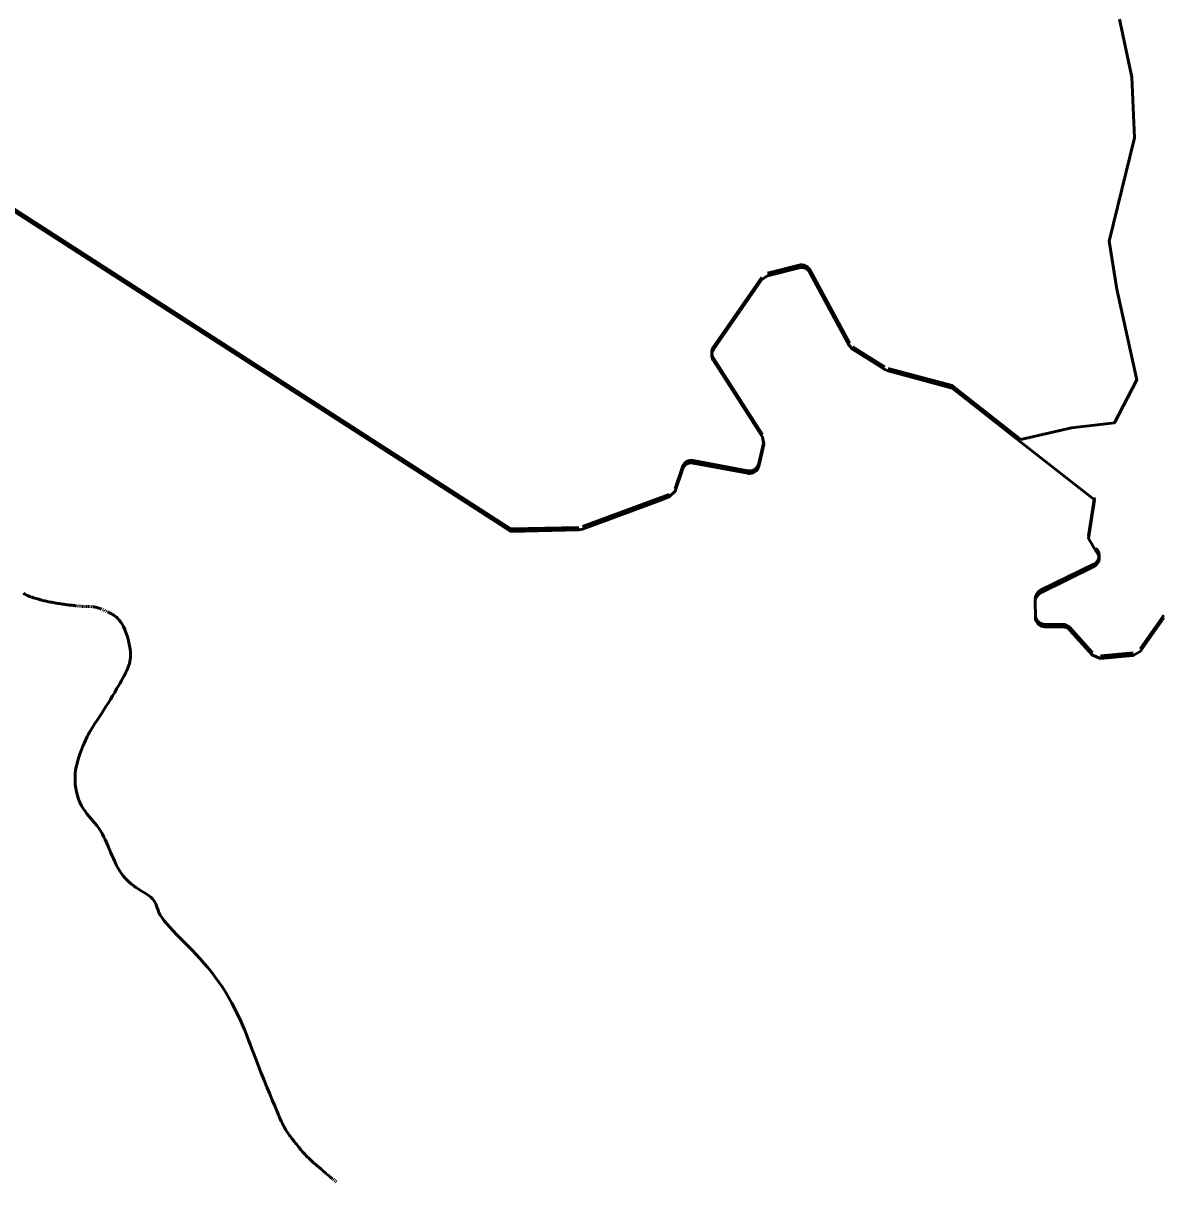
# Model space of a CAD drawing. Extents: x 553962 to 842807, y 8883888 to 9032388.
# Drawn here: x 811862 to 813048, y 9016263 to 9017467 of the extents above; entities that cross this region are included whole.
import ezdxf

# ---------------------------------------------------------------- set-up
doc = ezdxf.new("R2010")
doc.units = 0
doc.header["$LTSCALE"] = 200
for name, color, linetype, lineweight in [('24', 7, 'Continuous', 25), ('28', 7, 'Continuous', 53), ('29', 7, 'Continuous', 53)]:
    doc.layers.add(name, color=color, linetype=linetype, lineweight=lineweight)

msp = doc.modelspace()

# ---------------------------------------------------------------- linework, layer by layer
at = {"layer": '24', "lineweight": 53}
for p, q in [((811919.3, 9016861.3), (811918.4, 9016861.4)), ((811921, 9016861.2), (811920.2, 9016861.2)), ((811922.5, 9016861.1), (811921.8, 9016861.1)), ((811923.9, 9016861), (811923.2, 9016861)), ((811925.2, 9016861), (811924.6, 9016861)), ((811926.4, 9016861), (811925.8, 9016861)), ((811927.5, 9016861), (811926.9, 9016861)), ((811928.7, 9016860.9), (811928.1, 9016860.9)), ((811930.1, 9016860.9), (811929.4, 9016860.9)), ((811931.6, 9016860.8), (811930.8, 9016860.8)), ((811933.4, 9016860.6), (811932.5, 9016860.7)), ((811945.1, 9016857.3), (811944.2, 9016857.7)), ((811946.8, 9016856.5), (811946, 9016856.9)), ((811948.6, 9016855.7), (811947.7, 9016856.1)), ((812184.8, 9016264.7), (812184.1, 9016265.3)), ((812186.1, 9016263.7), (812185.5, 9016264.2)), ((812187.6, 9016262.7), (812186.8, 9016263.2))]:
    msp.add_line(p, q, dxfattribs=at)
for points in [[(811863.9, 9016873.5), (811863, 9016874), (811862.2, 9016874.6)], [(811917.4, 9016861.5), (811916.3, 9016861.6), (811915.2, 9016861.8), (811914, 9016861.9), (811912.8, 9016862.1), (811911.5, 9016862.2), (811910.1, 9016862.4), (811908.7, 9016862.5), (811907.2, 9016862.7), (811905.6, 9016862.9), (811904.1, 9016863.1), (811902.5, 9016863.3), (811900.9, 9016863.6), (811899.3, 9016863.8), (811897.7, 9016864.1), (811896, 9016864.3), (811894.4, 9016864.6), (811892.9, 9016864.9), (811891.3, 9016865.2), (811889.9, 9016865.5), (811888.4, 9016865.8), (811887.1, 9016866), (811885.8, 9016866.3), (811884.5, 9016866.6), (811883.2, 9016866.9), (811882, 9016867.2), (811880.8, 9016867.6), (811879.5, 9016867.9), (811878.1, 9016868.3), (811876.7, 9016868.7), (811875.3, 9016869.1), (811873.9, 9016869.5), (811872.4, 9016869.9), (811871, 9016870.4), (811869.6, 9016870.9), (811868.3, 9016871.4), (811867, 9016871.9), (811865.9, 9016872.4), (811864.8, 9016872.9), (811863.9, 9016873.5)], [(811943.3, 9016858.1), (811942.4, 9016858.5), (811941.4, 9016858.9), (811940.5, 9016859.2), (811939.5, 9016859.5), (811938.5, 9016859.8), (811937.5, 9016860), (811936.4, 9016860.2), (811935.4, 9016860.4), (811934.4, 9016860.5)], [(811966.7, 9016788.7), (811967.8, 9016790.7), (811968.7, 9016792.6), (811969.6, 9016794.4), (811970.4, 9016796.2), (811971.1, 9016797.9), (811971.8, 9016799.7), (811972.4, 9016801.6), (811972.8, 9016803.5), (811973.2, 9016805.6), (811973.4, 9016807.9), (811973.4, 9016810.4), (811973.3, 9016813.2), (811972.9, 9016816.4), (811972.4, 9016819.8), (811971.7, 9016823.3), (811970.8, 9016826.9), (811969.8, 9016830.4), (811968.6, 9016833.8), (811967.4, 9016837.1), (811966.1, 9016840), (811964.7, 9016842.5), (811963.2, 9016844.7), (811961.7, 9016846.6), (811960.2, 9016848.2), (811958.8, 9016849.6), (811957.3, 9016850.7), (811956, 9016851.7), (811954.7, 9016852.5), (811953.5, 9016853.2), (811952.4, 9016853.8), (811951.3, 9016854.4), (811950.4, 9016854.8), (811949.4, 9016855.3)], [(811916.5, 9016671.8), (811916, 9016675.7), (811915.7, 9016679.6), (811915.7, 9016683.4), (811915.9, 9016687.2), (811916.3, 9016690.8), (811917, 9016694.3), (811917.8, 9016697.7), (811918.7, 9016700.9), (811919.7, 9016704.1), (811920.8, 9016707.2), (811921.9, 9016710.1), (811922.9, 9016712.9), (811924, 9016715.7), (811925.1, 9016718.3), (811926.2, 9016720.8), (811927.3, 9016723.3), (811928.4, 9016725.7), (811929.6, 9016728), (811930.8, 9016730.2), (811932.1, 9016732.4), (811933.4, 9016734.6), (811934.8, 9016736.8), (811936.3, 9016739.1), (811938, 9016741.5), (811939.7, 9016744.1), (811941.5, 9016746.9), (811943.5, 9016749.9), (811945.7, 9016753.3), (811947.9, 9016756.8), (811950.2, 9016760.5), (811952.5, 9016764.2), (811954.8, 9016768), (811957, 9016771.6), (811959, 9016775.1), (811960.9, 9016778.4), (811962.6, 9016781.3), (811964.2, 9016784), (811965.5, 9016786.4), (811966.7, 9016788.7)], [(811986.3, 9016564.2), (811983.9, 9016565.7), (811981.5, 9016567.2), (811979.1, 9016568.8), (811976.7, 9016570.5), (811974.3, 9016572.3), (811972.1, 9016574.2), (811969.8, 9016576.3), (811967.7, 9016578.5), (811965.6, 9016580.9), (811963.7, 9016583.5), (811961.9, 9016586.3), (811960.2, 9016589.2), (811958.6, 9016592.3), (811957.1, 9016595.6), (811955.6, 9016598.9), (811954.1, 9016602.2), (811952.7, 9016605.6), (811951.3, 9016608.9), (811949.9, 9016612.2), (811948.4, 9016615.5), (811946.9, 9016618.6), (811945.4, 9016621.7), (811943.8, 9016624.7), (811942.1, 9016627.6), (811940.3, 9016630.4), (811938.4, 9016633), (811936.4, 9016635.6), (811934.4, 9016638), (811932.3, 9016640.4), (811930.2, 9016642.8), (811928.1, 9016645.3), (811926.1, 9016648), (811924.2, 9016650.7), (811922.4, 9016653.7), (811920.8, 9016657), (811919.5, 9016660.5), (811918.3, 9016664.2), (811917.3, 9016668), (811916.5, 9016671.8)], [(812090.3, 9016424.9), (812088.5, 9016428.9), (812086.4, 9016433.4), (812084.1, 9016438.2), (812081.5, 9016443.3), (812078.7, 9016448.6), (812075.6, 9016454), (812072.4, 9016459.5), (812068.9, 9016465), (812065.3, 9016470.3), (812061.6, 9016475.5), (812057.8, 9016480.5), (812053.8, 9016485.4), (812049.8, 9016490.1), (812045.7, 9016494.7), (812041.5, 9016499.1), (812037.4, 9016503.5), (812033.2, 9016507.7), (812029.1, 9016511.8), (812025.1, 9016515.9), (812021.2, 9016519.8), (812017.6, 9016523.7), (812014.2, 9016527.3), (812011.1, 9016530.8), (812008.4, 9016534.1), (812006.2, 9016537.2), (812004.4, 9016540.1), (812003, 9016542.8), (812002, 9016545.2), (812001.1, 9016547.6), (812000.3, 9016549.7), (811999.6, 9016551.7), (811998.7, 9016553.5), (811997.6, 9016555.3), (811996.3, 9016556.9), (811994.7, 9016558.5), (811992.8, 9016559.9), (811990.8, 9016561.4), (811988.6, 9016562.8), (811986.3, 9016564.2)], [(812147, 9016300.5), (812146, 9016301.7), (812145, 9016302.9), (812144, 9016304.2), (812143, 9016305.4), (812142.1, 9016306.6), (812141.1, 9016307.8), (812140.3, 9016308.9), (812139.4, 9016310), (812138.7, 9016311), (812137.9, 9016311.9), (812137.2, 9016312.9), (812136.6, 9016313.9), (812135.9, 9016314.9), (812135.3, 9016316), (812134.6, 9016317.1), (812133.9, 9016318.4), (812133.1, 9016319.8), (812132.2, 9016321.5), (812131.3, 9016323.5), (812130.1, 9016325.9), (812128.8, 9016328.8), (812127.2, 9016332.4), (812125.4, 9016336.6), (812123.3, 9016341.7), (812120.8, 9016347.5), (812118.1, 9016354.1), (812115.3, 9016361.1), (812112.3, 9016368.4), (812109.4, 9016375.7), (812106.6, 9016382.9), (812103.9, 9016389.6), (812101.5, 9016395.8), (812099.5, 9016401.1), (812097.7, 9016405.8), (812096.2, 9016410), (812094.7, 9016413.9), (812093.3, 9016417.5), (812091.9, 9016421.2), (812090.3, 9016424.9)], [(812183.3, 9016265.9), (812182.5, 9016266.6), (812181.6, 9016267.3), (812180.7, 9016268), (812179.8, 9016268.8), (812178.8, 9016269.5), (812177.9, 9016270.3), (812177, 9016271.1), (812176.1, 9016271.9), (812175.2, 9016272.7), (812174.3, 9016273.4), (812173.5, 9016274.2), (812172.7, 9016275), (812171.8, 9016275.7), (812171.1, 9016276.4), (812170.3, 9016277.1), (812169.5, 9016277.7), (812168.7, 9016278.4), (812168, 9016279), (812167.2, 9016279.7), (812166.4, 9016280.4), (812165.5, 9016281.1), (812164.7, 9016281.8), (812163.7, 9016282.6), (812162.7, 9016283.5), (812161.7, 9016284.5), (812160.6, 9016285.4), (812159.5, 9016286.5), (812158.3, 9016287.6), (812157.2, 9016288.7), (812156.1, 9016289.8), (812155, 9016291), (812154, 9016292.1), (812152.9, 9016293.3), (812151.9, 9016294.4), (812150.9, 9016295.6), (812149.9, 9016296.8), (812149, 9016298), (812148, 9016299.2), (812147, 9016300.5)]]:
    msp.add_lwpolyline(points, dxfattribs=at)
at = {"layer": '28'}
for p, q in [((812615.1, 9016999.3), (812558.6, 9017010)), ((812919.7, 9016875.1), (812974.9, 9016902.3)), ((812914.2, 9016849.6), (812914.1, 9016866.1)), ((812942.4, 9016839.7), (812924.2, 9016839.7))]:
    msp.add_line(p, q, dxfattribs=at)
for points in [[(812369, 9016938.8), (811723.6, 9017354.4), (811675.6, 9017370.5), (811486.2, 9017464.7), (811486.2, 9017464.7)], [(812668.5, 9017213.1), (812635.6, 9017204.7), (812629.8, 9017200.7), (812579.6, 9017128.1)], [(812977.2, 9016918.6), (812969.6, 9016931.6), (812975.6, 9016971.6), (812899.2, 9017031.7), (812827.8, 9017087.9), (812761.3, 9017105.8), (812757.7, 9017107.3), (812724.4, 9017128.1), (812720.9, 9017131.8), (812679.8, 9017208.2)], [(812579.3, 9017117), (812630.6, 9017037), (812632, 9017029.4), (812626.7, 9017006.9)], [(812547.3, 9017003.4), (812539.6, 9016980.9), (812533.6, 9016974.8), (812521.9, 9016970.4), (812443.2, 9016941.2), (812439.4, 9016940.5), (812369, 9016938.8)], [(813047.8, 9016849.2), (813023.2, 9016814.1), (813015.9, 9016809.9), (812981.9, 9016806.8), (812973.6, 9016810.1), (812949.9, 9016836.4)]]:
    msp.add_lwpolyline(points, dxfattribs=at)
for centre, start, end in [((812671, 9017203.4), 28.3273, 104.3658), ((812587.8, 9017122.4), 145.2862, 212.6677), ((812556.7, 9017000.2), 79.2842, 161.1304), ((812617, 9017009.1), 259.2828, 346.8889), ((812970.5, 9016911.2), 296.1863, 47.663), ((812924.1, 9016866.1), 116.1863, 180.3768), ((812924.2, 9016849.7), 180.3768, 270), ((812942.4, 9016829.7), 42.0751, 90)]:
    msp.add_arc(centre, 10, start, end, dxfattribs=at)
at = {"layer": '29'}
for p, q in [((812635.6, 9017207.3), (812668.5, 9017215.7)), ((812579.6, 9017130.7), (812629.8, 9017203.3)), ((812679.8, 9017210.8), (812720.9, 9017134.5)), ((812724.4, 9017130.7), (812757.7, 9017110)), ((812630.6, 9017039.6), (812579.3, 9017119.6)), ((812626.7, 9017009.5), (812632, 9017032)), ((812558.6, 9017012.6), (812615.1, 9017001.9)), ((812539.6, 9016983.5), (812547.3, 9017006.1)), ((812975.6, 9016974.2), (812969.6, 9016934.2)), ((812974.9, 9016904.9), (812919.7, 9016877.7)), ((812924.2, 9016842.3), (812942.4, 9016842.3)), ((813023.2, 9016816.7), (813047.8, 9016851.8)), ((812949.9, 9016839), (812973.6, 9016812.7)), ((812981.9, 9016809.5), (813015.9, 9016812.5))]:
    msp.add_line(p, q, dxfattribs=at)
for points in [[(811486.2, 9017467.3), (811675.6, 9017373.1), (811723.6, 9017357.1), (812369, 9016941.5), (812439.4, 9016943.1)], [(812899.2, 9017034.3), (812951.8, 9017046.6), (812996.4, 9017051.8), (813019.9, 9017096.4), (812999, 9017190.8), (812991.1, 9017240.6), (813017.3, 9017348.1), (813014.7, 9017411.1), (813001.6, 9017471.4)], [(813001.6, 9017471.4), (813014.7, 9017411.1), (813017.3, 9017348.1), (812991.1, 9017240.6), (812999, 9017190.8), (813019.9, 9017096.4), (812996.4, 9017051.8), (812951.8, 9017046.6), (812899.2, 9017034.3)], [(812761.3, 9017108.4), (812827.8, 9017090.6), (812899.2, 9017034.3)], [(812443.2, 9016943.9), (812521.9, 9016973.1), (812533.6, 9016977.4)]]:
    msp.add_lwpolyline(points, dxfattribs=at)
for centre, start, end in [((812671, 9017206), 28.3273, 104.3658), ((812587.8, 9017125), 145.2862, 212.6677), ((812556.7, 9017002.8), 79.2842, 161.1304), ((812617, 9017011.8), 259.2828, 346.8889), ((812970.5, 9016913.9), 296.1863, 47.663), ((812924.1, 9016868.7), 116.1863, 180.3768), ((812924.2, 9016852.3), 180.3768, 270), ((812942.4, 9016832.3), 42.0751, 90)]:
    msp.add_arc(centre, 10, start, end, dxfattribs=at)
msp.add_spline([(812736.9, 9018091.8), (812628.7, 9018091), (812531.9, 9018092.6), (812486.1, 9018094.1), (812461.8, 9018090.4), (812369.1, 9018123.8), (812304.3, 9018163.5), (812228.2, 9018200.7), (812151.8, 9018216.3), (812081.7, 9018207.7), (811959.2, 9018164.9), (811926, 9018147.2), (811889, 9018124.5), (811804.6, 9018062.6), (811684.1, 9017927), (811538.1, 9017562.6), (811521.4, 9017539.8), (811486.2, 9017467.3)], degree=3, dxfattribs=at)

doc.saveas('drawing.dxf')
